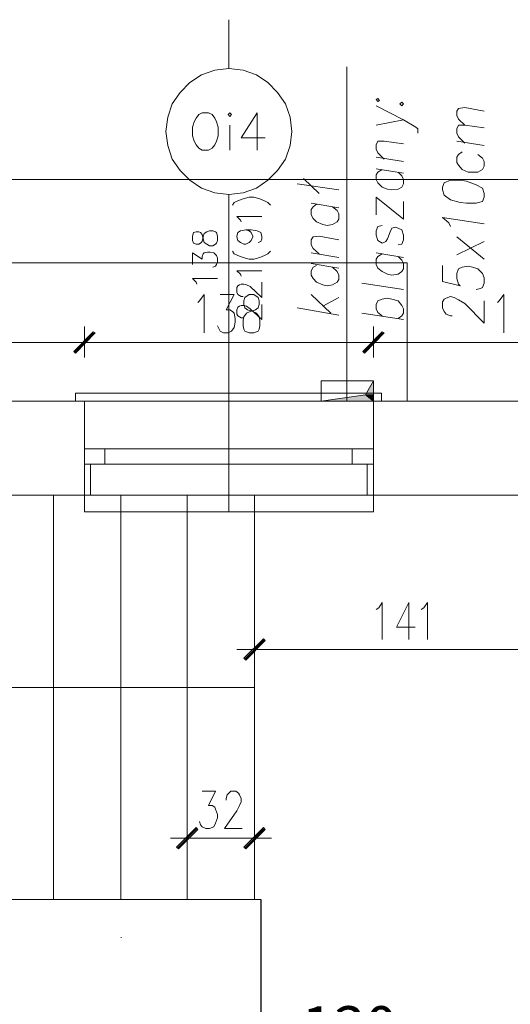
# Model space of a CAD drawing. Header units: inches. Extents: x -1441 to 3871, y -4351 to 2413.
# Tile 305 of 308: x 1896 to 2130, y 1338 to 1808. Entities that reach past the tile are written whole.
import ezdxf

# ---------------------------------------------------------------- set-up
doc = ezdxf.new("R2010")
doc.units = ezdxf.units.IN
doc.header["$MEASUREMENT"] = 0
for name, color, linetype in [('at_Entity', 7, 'Continuous'), ('at_Rect', 7, 'Continuous'), ('at_Solid', 7, 'Continuous')]:
    doc.layers.add(name, color=color, linetype=linetype)
doc.dimstyles.get("Standard").update_dxf_attribs({"dimtxt": 0.18, "dimasz": 0.18, "dimexe": 0.18, "dimexo": 0.0625, "dimgap": 0.09, "dimtad": 0, "dimtih": 1, "dimtoh": 1, "dimdec": 4, "dimzin": 0, "dimdsep": 46, "dimtxsty": 'Standard', "dimcen": 0.09, "dimadec": 0, "dimazin": 0, "dimtfac": 1, "dimtdec": 4, "dimtofl": 0, "dimtmove": 0, "dimatfit": 3, "dimfxl": 1, "dimtolj": 1, "dimtzin": 0, "dimarcsym": 0})

# ---------------------------------------------------------------- blocks, each defined once
blk = doc.blocks.new('*D9')
at = {"color": 0, "lineweight": -2, "transparency": 16777216}
for p, q in [((2011.1, 1387.94), (2011.1, 1326.91)), ((2141.05, 1387.94), (2141.05, 1326.91)), ((2011.28, 1327.09), (2024.32, 1327.09)), ((2140.87, 1327.09), (2127.83, 1327.09))]:
    blk.add_line(p, q, dxfattribs=at)
at = {"color": 0, "transparency": 16777216}
for points in [[(2011.28, 1327.12), (2011.28, 1327.06), (2011.1, 1327.09)], [(2140.87, 1327.12), (2140.87, 1327.06), (2141.05, 1327.09)]]:
    blk.add_solid(points, dxfattribs=at)
at = {"layer": 'Defpoints', "color": 0, "transparency": 16777216}
for p in [(2011.1, 1388.01), (2141.05, 1388.01), (2141.05, 1327.09)]:
    blk.add_point(p, dxfattribs=at)
at = {"color": 0, "transparency": 16777216, "insert": (2076.08, 1327.09), "char_height": 20, "attachment_point": 5}
blk.add_mtext('\\A1;130 cm', dxfattribs=at)

msp = doc.modelspace()

# ---------------------------------------------------------------- hatches: boundary and pattern name
at = {"layer": 'at_Solid', "lineweight": 15}
for points in [[(1931.10132, 1658.92004), (1922.6338, 1648.75901), (1921.78943, 1649.61769)], [(1921.78943, 1649.61769), (1922.6338, 1648.75901), (1931.10132, 1658.92004)], [(1931.95046, 1658.4907), (1931.10132, 1658.92004), (1922.6338, 1648.75901)], [(1922.6338, 1648.75901), (1931.10132, 1658.92004), (1931.95046, 1658.4907)], [(2069.09579, 1658.92004), (2060.62827, 1648.75901), (2059.7839, 1649.61769)], [(2059.7839, 1649.61769), (2060.62827, 1648.75901), (2069.09579, 1658.92004)], [(2069.94016, 1658.4907), (2069.09579, 1658.92004), (2060.62827, 1648.75901)], [(2060.62827, 1648.75901), (2069.09579, 1658.92004), (2069.94016, 1658.4907)], [(2064.86442, 1635.6403), (2061.05284, 1628.86628), (2064.86442, 1628.86628)], [(2061.05284, 1628.86628), (2039.8864, 1625.90861), (2064.86442, 1625.90861)], [(2061.05284, 1628.86628), (2064.86442, 1628.86628), (2064.86442, 1625.90861)], [(2003.05862, 1503.16523), (2003.90775, 1502.30655), (2012.37528, 1512.46758)], [(2003.90775, 1502.30655), (2012.37528, 1512.46758), (2013.21965, 1511.60891)], [(1970.89155, 1413.00394), (1971.73592, 1412.14527), (1980.20345, 1422.3063)], [(1971.73592, 1412.14527), (1980.20345, 1422.3063), (1981.04781, 1421.44762)], [(2012.37528, 1422.3063), (2003.90775, 1412.14527), (2003.05862, 1413.00394)], [(2013.21965, 1421.44762), (2012.37528, 1422.3063), (2003.90775, 1412.14527)]]:
    msp.add_hatch(color=7, dxfattribs=at).paths.add_polyline_path(points)

# ---------------------------------------------------------------- linework, layer by layer
at = {"layer": 'at_Entity', "color": 7, "lineweight": 15}
for p, q in [((1995.8648, 1784.6688), (1995.8648, 1807.94854)), ((1977.241, 1777.89478), (1982.74132, 1781.66342)), ((1982.74132, 1781.66342), (1989.09077, 1783.81012)), ((1989.09077, 1783.81012), (1995.8648, 1784.6688)), ((1995.8648, 1784.6688), (2002.63882, 1783.81012)), ((2002.63882, 1783.81012), (2008.98827, 1781.66342)), ((2008.98827, 1781.66342), (2014.49336, 1777.89478)), ((2052.16074, 1785.47977), (2052.16074, 1625.90861)), ((1972.58506, 1773.21975), (1977.241, 1777.89478)), ((2014.49336, 1777.89478), (2019.14453, 1773.21975)), ((1968.77348, 1767.73374), (1972.58506, 1773.21975)), ((2019.14453, 1773.21975), (2022.95611, 1767.73374)), ((1966.66017, 1761.38906), (1968.77348, 1767.73374)), ((2022.95611, 1767.73374), (2025.07419, 1761.38906)), ((2066.97772, 1770.26207), (2066.13335, 1769.83273)), ((2066.13335, 1769.83273), (2066.97772, 1768.97406)), ((2067.82686, 1769.40339), (2066.97772, 1770.26207)), ((2066.97772, 1768.97406), (2067.82686, 1769.40339)), ((2078.40769, 1768.54472), (2077.55855, 1767.73374)), ((2077.55855, 1767.73374), (2078.40769, 1766.87506)), ((2079.25206, 1767.73374), (2078.40769, 1768.54472)), ((2078.40769, 1766.87506), (2079.25206, 1767.73374)), ((1981.47238, 1762.62937), (1980.20345, 1760.95972)), ((1983.16589, 1763.48805), (1981.47238, 1762.62937)), ((1986.12833, 1763.48805), (1983.16589, 1763.48805)), ((1987.82184, 1762.62937), (1986.12833, 1763.48805)), ((1989.09077, 1760.95972), (1987.82184, 1762.62937)), ((1996.28936, 1763.48805), (1995.445, 1762.62937)), ((1995.445, 1762.62937), (1996.28936, 1761.77069)), ((1997.13373, 1762.62937), (1996.28936, 1763.48805)), ((1996.28936, 1761.77069), (1997.13373, 1762.62937)), ((2009.41284, 1763.48805), (2001.78968, 1751.60966)), ((2009.41284, 1763.48805), (2009.41284, 1745.69432)), ((2079.25206, 1760.10104), (2066.13335, 1766.87506)), ((2104.64987, 1764.34673), (2105.49424, 1765.58704)), ((2104.64987, 1762.20003), (2104.64987, 1764.34673)), ((2105.49424, 1765.58704), (2108.46145, 1766.01638)), ((2108.46145, 1766.01638), (2117.77335, 1764.34673)), ((1965.81103, 1754.61504), (1966.66017, 1761.38906)), ((1979.35908, 1759.24236), (1978.50994, 1756.71403)), ((1980.20345, 1760.95972), (1979.35908, 1759.24236)), ((1989.93991, 1759.24236), (1989.09077, 1760.95972)), ((1990.78428, 1756.71403), (1989.93991, 1759.24236)), ((2025.07419, 1761.38906), (2025.91856, 1754.61504)), ((2066.13335, 1757.57271), (2079.25206, 1760.10104)), ((2079.25206, 1760.10104), (2085.18171, 1756.71403)), ((2105.49424, 1760.53038), (2104.64987, 1762.20003)), ((2108.46145, 1757.57271), (2105.49424, 1760.53038)), ((1966.66017, 1747.84101), (1965.81103, 1754.61504)), ((1978.50994, 1756.71403), (1978.50994, 1752.46834)), ((1990.78428, 1752.46834), (1990.78428, 1756.71403)), ((1996.28936, 1757.57271), (1996.28936, 1745.69432)), ((2025.91856, 1754.61504), (2025.07419, 1747.84101)), ((2085.18171, 1756.71403), (2086.02608, 1755.85535)), ((2086.02608, 1755.85535), (2086.02608, 1753.75636)), ((2104.64987, 1755.85535), (2105.49424, 1757.57271)), ((2104.64987, 1753.75636), (2104.64987, 1755.85535)), ((2105.49424, 1752.039), (2104.64987, 1753.75636)), ((2105.49424, 1757.57271), (2108.46145, 1757.57271)), ((2108.46145, 1757.57271), (2117.77335, 1756.28469)), ((1978.50994, 1752.46834), (1979.35908, 1749.94001)), ((1979.35908, 1749.94001), (1980.20345, 1748.22265)), ((1989.09077, 1748.22265), (1989.93991, 1749.94001)), ((1989.93991, 1749.94001), (1990.78428, 1752.46834)), ((2001.78968, 1751.60966), (2013.21965, 1751.60966)), ((2066.13335, 1748.22265), (2066.97772, 1749.94001)), ((2066.97772, 1749.94001), (2069.94016, 1749.94001)), ((2069.94016, 1749.94001), (2079.25206, 1748.65199)), ((2117.77335, 1747.84101), (2104.64987, 1749.94001)), ((2108.46145, 1749.08133), (2105.49424, 1752.039)), ((1968.77348, 1741.44863), (1966.66017, 1747.84101)), ((1980.20345, 1748.22265), (1981.47238, 1746.55299)), ((1981.47238, 1746.55299), (1983.16589, 1745.69432)), ((1983.16589, 1745.69432), (1986.12833, 1745.69432)), ((1986.12833, 1745.69432), (1987.82184, 1746.55299)), ((1987.82184, 1746.55299), (1989.09077, 1748.22265)), ((2025.07419, 1747.84101), (2022.95611, 1741.44863)), ((2066.13335, 1746.12366), (2066.13335, 1748.22265)), ((2066.97772, 1744.454), (2066.13335, 1746.12366)), ((2069.94016, 1741.44863), (2066.97772, 1744.454)), ((2105.49424, 1743.59532), (2104.64987, 1742.3073)), ((2107.19252, 1744.83564), (2105.49424, 1743.59532)), ((2116.92898, 1741.87797), (2114.81091, 1743.59532)), ((1972.58506, 1735.96262), (1968.77348, 1741.44863)), ((2022.95611, 1741.44863), (2019.14453, 1735.96262)), ((2079.25206, 1740.20831), (2066.13335, 1742.3073)), ((2104.64987, 1742.3073), (2104.64987, 1739.77897)), ((2104.64987, 1739.77897), (2105.49424, 1738.49095)), ((2117.77335, 1740.20831), (2116.92898, 1741.87797)), ((2117.77335, 1738.06161), (2117.77335, 1740.20831)), ((1977.241, 1731.3353), (1972.58506, 1735.96262)), ((2019.14453, 1735.96262), (2014.49336, 1731.3353)), ((2066.13335, 1736.8213), (2079.25206, 1734.6746)), ((2066.97772, 1735.10394), (2066.13335, 1733.86363)), ((2069.09579, 1736.39196), (2066.97772, 1735.10394)), ((2078.40769, 1733.43429), (2076.71418, 1735.10394)), ((2105.49424, 1738.49095), (2107.19252, 1736.39196)), ((2107.19252, 1736.39196), (2110.15496, 1735.10394)), ((2110.15496, 1735.10394), (2114.81091, 1735.10394)), ((2114.81091, 1735.10394), (2116.92898, 1736.39196)), ((2116.92898, 1736.39196), (2117.77335, 1738.06161)), ((2146.1336, 1731.71693), (1135.32065, 1731.71693)), ((1982.74132, 1727.51895), (1977.241, 1731.3353)), ((2014.49336, 1731.3353), (2008.98827, 1727.51895)), ((2028.4612, 1729.61794), (2048.35393, 1726.66027)), ((2039.04203, 1724.94291), (2031.42364, 1732.14627)), ((2066.13335, 1733.86363), (2066.13335, 1731.71693)), ((2066.13335, 1731.71693), (2066.97772, 1730.04728)), ((2066.97772, 1730.04728), (2069.09579, 1727.94829)), ((2079.25206, 1731.71693), (2078.40769, 1733.43429)), ((2078.40769, 1727.94829), (2079.25206, 1729.61794)), ((2079.25206, 1729.61794), (2079.25206, 1731.71693)), ((2098.72499, 1730.04728), (2097.88062, 1727.94829)), ((2101.68743, 1731.3353), (2098.72499, 1730.04728)), ((2106.34338, 1731.3353), (2101.68743, 1731.3353)), ((2109.30582, 1730.90596), (2106.34338, 1731.3353)), ((2113.96177, 1729.1886), (2109.30582, 1730.90596)), ((1989.09077, 1725.37225), (1982.74132, 1727.51895)), ((1995.8648, 1724.56127), (1989.09077, 1725.37225)), ((2002.63882, 1725.37225), (1995.8648, 1724.56127)), ((2008.98827, 1727.51895), (2002.63882, 1725.37225)), ((2069.09579, 1727.94829), (2071.63367, 1727.08961)), ((2071.63367, 1727.08961), (2073.75174, 1726.66027)), ((2073.75174, 1726.66027), (2076.71418, 1727.08961)), ((2076.71418, 1727.08961), (2078.40769, 1727.94829)), ((2097.88062, 1727.94829), (2097.88062, 1726.66027)), ((2097.88062, 1726.66027), (2098.72499, 1724.13193)), ((2116.92898, 1727.51895), (2113.96177, 1729.1886)), ((2117.77335, 1724.94291), (2116.92898, 1727.51895)), ((2117.77335, 1723.27326), (2117.77335, 1724.94291)), ((1995.8648, 1573.00445), (1995.8648, 1724.56127)), ((1997.5583, 1719.45691), (1998.40744, 1720.74492)), ((1998.40744, 1720.74492), (2000.09617, 1721.5559)), ((2000.09617, 1721.5559), (2002.63882, 1722.41458)), ((2002.63882, 1722.41458), (2005.60126, 1723.27326)), ((2005.60126, 1723.27326), (2007.71933, 1723.27326)), ((2007.71933, 1723.27326), (2010.68178, 1722.41458)), ((2010.68178, 1722.41458), (2012.79508, 1721.5559)), ((2012.79508, 1721.5559), (2014.49336, 1720.74492)), ((2014.49336, 1720.74492), (2015.76229, 1719.45691)), ((2035.23045, 1720.31558), (2048.35393, 1718.16889)), ((2066.13335, 1714.78188), (2066.13335, 1723.27326)), ((2066.13335, 1723.27326), (2079.25206, 1712.68288)), ((2079.25206, 1712.68288), (2079.25206, 1721.17426)), ((2098.72499, 1724.13193), (2101.68743, 1721.98524)), ((2101.68743, 1721.98524), (2106.34338, 1720.74492)), ((2106.34338, 1720.74492), (2109.30582, 1720.31558)), ((2109.30582, 1720.31558), (2113.96177, 1720.31558)), ((2113.96177, 1720.31558), (2116.92898, 1721.17426)), ((2116.92898, 1721.17426), (2117.77335, 1723.27326)), ((2036.07959, 1718.59823), (2035.23045, 1717.35791)), ((2035.23045, 1717.35791), (2035.23045, 1714.78188)), ((2037.7731, 1719.88624), (2036.07959, 1718.59823)), ((2047.50479, 1716.92857), (2045.39149, 1718.59823)), ((2048.35393, 1715.21121), (2047.50479, 1716.92857)), ((2001.36988, 1712.25354), (1999.67638, 1713.9709)), ((1999.67638, 1713.9709), (2011.52614, 1713.9709)), ((2001.78968, 1711.39486), (2001.36988, 1712.25354)), ((2035.23045, 1714.78188), (2036.07959, 1713.11222)), ((2036.07959, 1713.11222), (2037.7731, 1711.39486)), ((2037.7731, 1711.39486), (2040.73554, 1710.15455)), ((2045.39149, 1710.15455), (2047.50479, 1711.39486)), ((2047.50479, 1711.39486), (2048.35393, 1712.68288)), ((2048.35393, 1712.68288), (2048.35393, 1715.21121)), ((2100.84306, 1711.01323), (2097.88062, 1713.54156)), ((2097.88062, 1713.54156), (2117.77335, 1710.58389)), ((2101.68743, 1709.29587), (2100.84306, 1711.01323)), ((1978.93451, 1706.3382), (1978.50994, 1704.66855)), ((1980.20345, 1706.76754), (1978.93451, 1706.3382)), ((1981.47238, 1706.76754), (1980.20345, 1706.76754)), ((1982.32152, 1706.3382), (1981.47238, 1706.76754)), ((1983.16589, 1705.47952), (1982.32152, 1706.3382)), ((1984.01503, 1705.90886), (1985.28396, 1706.76754)), ((1985.28396, 1706.76754), (1986.5529, 1707.19688)), ((1986.5529, 1707.19688), (1988.24641, 1707.19688)), ((1988.24641, 1707.19688), (1989.51534, 1706.76754)), ((1989.51534, 1706.76754), (1989.93991, 1706.3382)), ((1989.93991, 1706.3382), (1990.36448, 1704.66855)), ((1999.67638, 1704.66855), (2000.09617, 1706.3382)), ((2000.09617, 1706.3382), (2001.36988, 1707.19688)), ((2001.36988, 1707.19688), (2003.90775, 1707.62622)), ((2003.90775, 1707.62622), (2005.60126, 1707.19688)), ((2003.90775, 1707.62622), (2006.4504, 1707.62622)), ((2005.60126, 1707.19688), (2006.4504, 1706.3382)), ((2006.4504, 1707.62622), (2009.41284, 1707.19688)), ((2006.4504, 1706.3382), (2007.29477, 1704.66855)), ((2009.41284, 1707.19688), (2011.10158, 1706.3382)), ((2011.10158, 1706.3382), (2011.52614, 1704.66855)), ((2040.73554, 1710.15455), (2042.84884, 1709.72521)), ((2042.84884, 1709.72521), (2045.39149, 1710.15455)), ((2066.97772, 1709.29587), (2066.13335, 1707.19688)), ((2066.13335, 1707.19688), (2066.13335, 1705.05018)), ((2069.09579, 1709.72521), (2066.97772, 1709.29587)), ((2071.63367, 1703.38053), (2072.9026, 1706.76754)), ((2072.9026, 1706.76754), (2073.75174, 1708.43719)), ((2073.75174, 1708.43719), (2075.44525, 1708.86653)), ((2075.44525, 1708.86653), (2076.71418, 1708.43719)), ((2076.71418, 1708.43719), (2078.40769, 1707.62622)), ((2078.40769, 1707.62622), (2079.25206, 1705.05018)), ((1978.50994, 1704.66855), (1978.50994, 1702.52185)), ((1978.50994, 1702.52185), (1978.93451, 1701.28153)), ((1978.93451, 1701.28153), (1980.20345, 1700.8522)), ((1981.47238, 1700.8522), (1982.32152, 1701.28153)), ((1982.32152, 1701.28153), (1983.16589, 1702.09251)), ((1983.59046, 1703.38053), (1983.16589, 1705.47952)), ((1983.16589, 1702.09251), (1983.59046, 1704.23921)), ((1983.59046, 1704.23921), (1984.01503, 1705.90886)), ((1984.01503, 1701.66317), (1983.59046, 1703.38053)), ((1985.28396, 1700.8522), (1984.01503, 1701.66317)), ((1989.93991, 1701.28153), (1989.51534, 1700.8522)), ((1990.36448, 1702.52185), (1989.93991, 1701.28153)), ((1990.36448, 1704.66855), (1990.36448, 1702.52185)), ((1999.67638, 1704.23921), (1999.67638, 1704.66855)), ((2000.09617, 1702.52185), (1999.67638, 1704.23921)), ((2001.36988, 1701.66317), (2000.09617, 1702.52185)), ((2003.05862, 1700.8522), (2001.36988, 1701.66317)), ((2005.60126, 1701.66317), (2003.90775, 1700.8522)), ((2006.4504, 1702.52185), (2005.60126, 1701.66317)), ((2007.29477, 1704.23921), (2006.4504, 1702.52185)), ((2007.29477, 1704.66855), (2007.29477, 1704.23921)), ((2011.10158, 1702.09251), (2009.83264, 1701.66317)), ((2011.52614, 1703.38053), (2011.10158, 1702.09251)), ((2011.52614, 1704.66855), (2011.52614, 1703.38053)), ((2035.23045, 1702.95119), (2036.07959, 1704.23921)), ((2035.23045, 1700.42286), (2035.23045, 1702.95119)), ((2036.07959, 1704.23921), (2039.04203, 1704.66855)), ((2039.04203, 1704.66855), (2048.35393, 1702.95119)), ((2066.13335, 1705.05018), (2066.97772, 1702.52185)), ((2066.97772, 1702.52185), (2069.09579, 1701.28153)), ((2069.09579, 1701.28153), (2070.7893, 1702.09251)), ((2070.7893, 1702.09251), (2071.63367, 1703.38053)), ((2079.25206, 1702.95119), (2078.40769, 1700.8522)), ((2079.25206, 1705.05018), (2079.25206, 1702.95119)), ((2117.77335, 1693.64883), (2104.64987, 1704.23921)), ((2117.77335, 1702.09251), (2104.64987, 1695.74783)), ((1978.50994, 1691.1205), (1978.50994, 1696.60651)), ((1978.50994, 1696.60651), (1983.16589, 1693.64883)), ((1980.20345, 1700.8522), (1981.47238, 1700.8522)), ((1983.59046, 1696.17717), (1984.01503, 1696.60651)), ((1984.01503, 1696.60651), (1985.70853, 1697.03584)), ((1986.5529, 1699.99352), (1985.28396, 1700.8522)), ((1985.70853, 1697.03584), (1986.97747, 1697.03584)), ((1988.24641, 1699.99352), (1986.5529, 1699.99352)), ((1986.97747, 1697.03584), (1988.67097, 1696.60651)), ((1989.51534, 1700.8522), (1988.24641, 1699.99352)), ((1988.67097, 1696.60651), (1989.93991, 1695.31849)), ((1997.5583, 1697.46518), (1998.40744, 1696.17717)), ((2003.90775, 1700.8522), (2003.05862, 1700.8522)), ((2014.49336, 1696.17717), (2015.76229, 1697.46518)), ((2036.07959, 1698.7055), (2035.23045, 1700.42286)), ((2048.35393, 1694.50751), (2035.23045, 1696.60651)), ((2039.04203, 1696.17717), (2036.07959, 1698.7055)), ((2066.13335, 1696.60651), (2079.25206, 1694.50751)), ((2078.40769, 1700.8522), (2076.71418, 1700.42286)), ((1204.3155, 1691.93148), (2080.94556, 1691.93148)), ((1983.16589, 1694.88915), (1983.59046, 1696.17717)), ((1983.16589, 1693.64883), (1983.16589, 1694.88915)), ((1989.93991, 1695.31849), (1990.36448, 1694.07817)), ((1990.36448, 1692.36082), (1989.93991, 1691.1205)), ((1990.36448, 1694.07817), (1990.36448, 1692.36082)), ((1998.40744, 1696.17717), (2000.09617, 1695.31849)), ((2000.09617, 1695.31849), (2002.63882, 1694.50751)), ((2002.63882, 1694.50751), (2005.60126, 1693.64883)), ((2005.60126, 1693.64883), (2007.71933, 1693.64883)), ((2007.71933, 1693.64883), (2010.68178, 1694.50751)), ((2010.68178, 1694.50751), (2012.79508, 1695.31849)), ((2012.79508, 1695.31849), (2014.49336, 1696.17717)), ((2066.97772, 1694.88915), (2066.13335, 1693.64883)), ((2066.13335, 1693.64883), (2066.13335, 1691.1205)), ((2069.09579, 1696.17717), (2066.97772, 1694.88915)), ((2078.40769, 1693.21949), (2076.71418, 1694.88915)), ((2079.25206, 1691.50214), (2078.40769, 1693.21949)), ((2080.94556, 1691.93148), (2080.94556, 1625.90861)), ((1989.51534, 1690.26182), (1988.24641, 1689.83248)), ((1989.93991, 1691.1205), (1989.51534, 1690.26182)), ((2001.36988, 1686.44547), (1999.67638, 1688.11512)), ((1999.67638, 1688.11512), (2011.52614, 1688.11512)), ((2035.23045, 1691.50214), (2048.35393, 1689.40314)), ((2036.07959, 1689.83248), (2035.23045, 1688.11512)), ((2035.23045, 1688.11512), (2035.23045, 1686.01613)), ((2037.7731, 1690.69116), (2036.07959, 1689.83248)), ((2047.50479, 1687.73349), (2045.39149, 1689.83248)), ((2048.35393, 1686.01613), (2047.50479, 1687.73349)), ((2066.13335, 1691.1205), (2066.97772, 1689.40314)), ((2066.97772, 1689.40314), (2069.09579, 1687.73349)), ((2069.09579, 1687.73349), (2071.63367, 1686.44547)), ((2076.71418, 1686.44547), (2078.40769, 1687.73349)), ((2078.40769, 1687.73349), (2079.25206, 1688.9738)), ((2079.25206, 1688.9738), (2079.25206, 1691.50214)), ((2097.88062, 1690.69116), (2097.88062, 1683.05846)), ((2104.64987, 1686.87481), (2105.49424, 1688.9738)), ((2105.49424, 1688.9738), (2107.19252, 1689.83248)), ((2107.19252, 1689.83248), (2110.15496, 1690.26182)), ((2110.15496, 1690.26182), (2112.26826, 1689.83248)), ((2112.26826, 1689.83248), (2114.81091, 1688.9738)), ((2114.81091, 1688.9738), (2116.92898, 1686.87481)), ((1980.20345, 1682.62912), (1978.50994, 1684.34648)), ((1978.50994, 1684.34648), (1990.36448, 1684.34648)), ((1980.62802, 1681.77044), (1980.20345, 1682.62912)), ((2001.78968, 1685.58679), (2001.36988, 1686.44547)), ((2011.52614, 1675.42576), (2011.52614, 1682.62912)), ((2035.23045, 1686.01613), (2036.07959, 1684.34648)), ((2036.07959, 1684.34648), (2037.7731, 1682.62912)), ((2037.7731, 1682.62912), (2040.73554, 1681.3411)), ((2045.39149, 1681.3411), (2047.50479, 1682.62912)), ((2047.50479, 1682.62912), (2048.35393, 1683.91714)), ((2048.35393, 1683.91714), (2048.35393, 1686.01613)), ((2071.63367, 1686.44547), (2073.75174, 1686.01613)), ((2073.75174, 1686.01613), (2076.71418, 1686.44547)), ((2097.88062, 1683.05846), (2106.34338, 1680.95947)), ((2104.64987, 1684.34648), (2104.64987, 1686.87481)), ((2105.49424, 1681.77044), (2104.64987, 1684.34648)), ((2116.92898, 1686.87481), (2117.77335, 1684.72811)), ((2117.77335, 1684.72811), (2117.77335, 1682.19978)), ((1999.67638, 1680.10079), (2000.09617, 1680.95947)), ((1999.67638, 1677.95409), (1999.67638, 1680.10079)), ((2000.09617, 1676.71378), (1999.67638, 1677.95409)), ((2000.09617, 1680.95947), (2000.94531, 1681.3411)), ((2000.94531, 1681.3411), (2001.78968, 1681.77044)), ((2001.78968, 1681.77044), (2003.05862, 1681.77044)), ((2003.05862, 1681.77044), (2004.33232, 1681.3411)), ((2004.33232, 1681.3411), (2006.02583, 1680.53013)), ((2006.02583, 1680.53013), (2011.52614, 1675.42576)), ((2040.73554, 1681.3411), (2042.84884, 1680.95947)), ((2042.84884, 1680.95947), (2045.39149, 1681.3411)), ((2079.25206, 1679.24211), (2059.35933, 1682.19978)), ((2106.34338, 1680.95947), (2105.49424, 1681.77044)), ((2116.07984, 1679.67145), (2113.96177, 1679.24211)), ((2116.92898, 1680.10079), (2116.07984, 1679.67145)), ((2117.77335, 1682.19978), (2116.92898, 1680.10079)), ((1981.04781, 1672.89743), (1981.89695, 1673.75611)), ((1981.89695, 1673.75611), (1984.01503, 1676.71378)), ((1984.01503, 1676.71378), (1984.01503, 1658.4907)), ((1991.63342, 1676.71378), (1998.40744, 1676.71378)), ((1998.40744, 1676.71378), (1994.59586, 1669.51042)), ((2000.94531, 1676.28444), (2000.09617, 1676.71378)), ((2001.78968, 1675.8551), (2000.94531, 1676.28444)), ((2002.63882, 1675.8551), (2001.78968, 1675.8551)), ((2003.48796, 1675.42576), (2003.05862, 1673.75611)), ((2003.05862, 1673.75611), (2003.05862, 1672.03875)), ((2005.60126, 1676.71378), (2003.48796, 1675.42576)), ((2007.71933, 1676.71378), (2005.60126, 1676.71378)), ((2009.83264, 1675.42576), (2007.71933, 1676.71378)), ((2010.25721, 1673.75611), (2009.83264, 1675.42576)), ((2010.25721, 1672.03875), (2010.25721, 1673.75611)), ((2035.23045, 1676.71378), (2044.54235, 1667.84076)), ((2040.73554, 1671.22777), (2048.35393, 1675.42576)), ((2066.13335, 1672.03875), (2066.97772, 1673.75611)), ((2066.97772, 1673.75611), (2069.09579, 1674.61478)), ((2069.09579, 1674.61478), (2071.63367, 1674.99642)), ((2071.63367, 1674.99642), (2073.75174, 1674.61478)), ((2073.75174, 1674.61478), (2076.71418, 1673.75611)), ((2076.71418, 1673.75611), (2078.40769, 1671.60941)), ((2097.88062, 1673.32677), (2098.72499, 1674.61478)), ((2097.88062, 1670.36909), (2097.88062, 1673.32677)), ((2098.72499, 1674.61478), (2099.56935, 1674.99642)), ((2099.56935, 1674.99642), (2101.68743, 1675.8551)), ((2101.68743, 1675.8551), (2103.38094, 1675.42576)), ((2103.38094, 1675.42576), (2105.49424, 1674.18544)), ((2105.49424, 1674.18544), (2108.46145, 1672.46809)), ((2117.77335, 1663.16573), (2117.77335, 1673.75611)), ((2124.1228, 1672.89743), (2124.96717, 1673.75611)), ((2124.96717, 1673.75611), (2127.08524, 1676.71378)), ((2127.08524, 1676.71378), (2127.08524, 1658.4907)), ((1994.59586, 1669.51042), (1996.28936, 1669.51042)), ((1996.28936, 1669.51042), (1997.5583, 1668.65174)), ((1997.5583, 1668.65174), (1998.40744, 1667.84076)), ((1999.67638, 1669.51042), (2000.09617, 1670.79843)), ((1999.67638, 1667.41142), (1999.67638, 1669.51042)), ((2000.09617, 1670.79843), (2000.94531, 1671.22777)), ((2000.94531, 1671.22777), (2001.78968, 1671.60941)), ((2001.78968, 1671.60941), (2003.05862, 1671.60941)), ((2003.05862, 1672.03875), (2003.48796, 1670.36909)), ((2003.05862, 1671.60941), (2004.33232, 1671.22777)), ((2003.48796, 1670.36909), (2004.75689, 1669.51042)), ((2004.33232, 1671.22777), (2006.02583, 1669.93975)), ((2004.33232, 1667.84076), (2006.02583, 1668.65174)), ((2004.75689, 1669.51042), (2007.29477, 1668.65174)), ((2006.02583, 1669.93975), (2011.52614, 1664.83539)), ((2006.02583, 1668.65174), (2008.5637, 1669.51042)), ((2007.29477, 1668.65174), (2008.98827, 1667.84076)), ((2008.5637, 1669.51042), (2009.83264, 1670.36909)), ((2009.83264, 1670.36909), (2010.25721, 1672.03875)), ((2011.52614, 1664.83539), (2011.52614, 1672.03875)), ((2048.35393, 1666.98208), (2028.4612, 1670.36909)), ((2066.13335, 1669.93975), (2066.13335, 1672.03875)), ((2066.97772, 1668.2224), (2066.13335, 1669.93975)), ((2078.40769, 1671.60941), (2079.25206, 1669.93975)), ((2079.25206, 1669.93975), (2079.25206, 1667.84076)), ((2098.72499, 1668.65174), (2097.88062, 1670.36909)), ((2099.56935, 1667.41142), (2098.72499, 1668.65174)), ((2108.46145, 1672.46809), (2117.77335, 1663.16573)), ((1998.40744, 1667.84076), (1998.82724, 1665.26473)), ((1998.82724, 1665.26473), (1998.82724, 1663.59507)), ((2000.09617, 1666.55274), (1999.67638, 1667.41142)), ((2000.94531, 1666.1234), (2000.09617, 1666.55274)), ((2001.78968, 1665.69406), (2000.94531, 1666.1234)), ((2002.63882, 1665.69406), (2001.78968, 1665.69406)), ((2002.63882, 1664.45375), (2003.05862, 1666.1234)), ((2002.63882, 1661.87771), (2002.63882, 1664.45375)), ((2003.05862, 1666.1234), (2004.33232, 1667.84076)), ((2008.98827, 1667.84076), (2010.25721, 1666.1234)), ((2010.25721, 1666.1234), (2010.68178, 1664.45375)), ((2010.68178, 1664.45375), (2010.68178, 1661.87771)), ((2079.25206, 1664.83539), (2059.35933, 1667.84076)), ((2069.09579, 1666.55274), (2066.97772, 1668.2224)), ((2078.40769, 1666.55274), (2076.71418, 1665.26473)), ((2079.25206, 1667.84076), (2078.40769, 1666.55274)), ((2101.68743, 1666.55274), (2099.56935, 1667.41142)), ((2102.5318, 1666.55274), (2101.68743, 1666.55274)), ((1926.86995, 1661.44837), (1926.86995, 1646.66002)), ((1926.86995, 1646.66002), (1926.86995, 1661.44837)), ((1991.20885, 1660.20806), (1990.36448, 1661.87771)), ((1991.63342, 1659.34938), (1991.20885, 1660.20806)), ((1993.32692, 1658.4907), (1991.63342, 1659.34938)), ((1997.13373, 1659.34938), (1995.445, 1658.4907)), ((1998.40744, 1661.06674), (1997.13373, 1659.34938)), ((1998.82724, 1663.59507), (1998.40744, 1661.06674)), ((2003.05862, 1660.20806), (2002.63882, 1661.87771)), ((2003.48796, 1659.34938), (2003.05862, 1660.20806)), ((2005.60126, 1658.4907), (2003.48796, 1659.34938)), ((2009.83264, 1659.34938), (2007.71933, 1658.4907)), ((2010.25721, 1660.20806), (2009.83264, 1659.34938)), ((2010.68178, 1661.87771), (2010.25721, 1660.20806)), ((2064.86442, 1661.44837), (2064.86442, 1646.66002)), ((2064.86442, 1646.66002), (2064.86442, 1661.44837)), ((1921.78943, 1649.61769), (1931.10132, 1658.92004)), ((1931.10132, 1658.92004), (1921.78943, 1649.61769)), ((1922.214, 1649.18835), (1931.52589, 1658.4907)), ((1931.52589, 1658.4907), (1922.214, 1649.18835)), ((1931.10132, 1658.92004), (1922.6338, 1648.75901)), ((1931.10132, 1658.92004), (1922.6338, 1648.75901)), ((1922.6338, 1648.75901), (1931.10132, 1658.92004)), ((1922.6338, 1648.75901), (1931.10132, 1658.92004)), ((1922.6338, 1648.75901), (1931.95046, 1658.4907)), ((1931.95046, 1658.4907), (1922.6338, 1648.75901)), ((1931.95046, 1658.4907), (1931.10132, 1658.92004)), ((1931.10132, 1658.92004), (1931.95046, 1658.4907)), ((1995.445, 1658.4907), (1993.32692, 1658.4907)), ((2007.71933, 1658.4907), (2005.60126, 1658.4907)), ((2059.7839, 1649.61769), (2069.09579, 1658.92004)), ((2069.09579, 1658.92004), (2059.7839, 1649.61769)), ((2060.2037, 1649.18835), (2069.51559, 1658.4907)), ((2069.51559, 1658.4907), (2060.2037, 1649.18835)), ((2069.09579, 1658.92004), (2060.62827, 1648.75901)), ((2069.09579, 1658.92004), (2060.62827, 1648.75901)), ((2060.62827, 1648.75901), (2069.09579, 1658.92004)), ((2060.62827, 1648.75901), (2069.09579, 1658.92004)), ((2060.62827, 1648.75901), (2069.94016, 1658.4907)), ((2069.94016, 1658.4907), (2060.62827, 1648.75901)), ((2069.94016, 1658.4907), (2069.09579, 1658.92004)), ((2069.09579, 1658.92004), (2069.94016, 1658.4907)), ((1841.36461, 1653.86338), (1921.36486, 1653.86338)), ((1918.40242, 1653.86338), (1934.9129, 1653.86338)), ((1934.9129, 1653.86338), (1918.40242, 1653.86338)), ((1922.6338, 1648.75901), (1921.78943, 1649.61769)), ((1921.78943, 1649.61769), (1922.6338, 1648.75901)), ((1932.37026, 1653.86338), (2059.35933, 1653.86338)), ((2056.39689, 1653.86338), (2072.9026, 1653.86338)), ((2072.9026, 1653.86338), (2056.39689, 1653.86338)), ((2060.62827, 1648.75901), (2059.7839, 1649.61769)), ((2059.7839, 1649.61769), (2060.62827, 1648.75901)), ((2070.36473, 1653.86338), (2207.51006, 1653.86338)), ((2064.86442, 1635.6403), (2061.05284, 1628.86628)), ((2064.86442, 1635.6403), (2061.05284, 1628.86628)), ((2064.86442, 1628.86628), (2064.86442, 1635.6403)), ((1922.6338, 1625.90861), (1922.6338, 1629.72496)), ((1922.6338, 1629.72496), (2068.67123, 1629.72496)), ((2061.05284, 1628.86628), (2039.8864, 1625.90861)), ((2061.05284, 1628.86628), (2039.8864, 1625.90861)), ((2061.05284, 1628.86628), (2064.86442, 1628.86628)), ((2064.86442, 1625.90861), (2061.05284, 1628.86628)), ((2061.05284, 1628.86628), (2064.86442, 1628.86628)), ((2064.86442, 1625.90861), (2061.05284, 1628.86628)), ((2064.86442, 1628.86628), (2064.86442, 1625.90861)), ((2068.67123, 1629.72496), (2068.67123, 1625.90861)), ((2213.01038, 1625.90861), (926.21325, 1625.90861)), ((1922.6338, 1625.90861), (2068.67123, 1625.90861)), ((1926.86995, 1581.06649), (1926.86995, 1625.90861)), ((1926.86995, 1595.85485), (1926.86995, 1625.90861)), ((2039.8864, 1625.90861), (2064.86442, 1625.90861)), ((2064.86442, 1581.06649), (2064.86442, 1625.90861)), ((2064.86442, 1595.85485), (2064.86442, 1625.90861)), ((1936.60641, 1603.05821), (2054.70338, 1603.05821)), ((1929.83239, 1595.85485), (1929.83239, 1581.06649)), ((1936.60641, 1595.85485), (2054.70338, 1595.85485)), ((2061.8972, 1595.85485), (2061.8972, 1581.06649)), ((2149.09605, 1581.06649), (926.21325, 1581.06649)), ((1912.05296, 1388.00685), (1912.05296, 1581.06649)), ((1926.86995, 1573.00445), (1926.86995, 1581.06649)), ((1926.86995, 1581.06649), (2064.86442, 1581.06649)), ((1944.2248, 1388.00685), (1944.2248, 1581.06649)), ((1975.97207, 1388.00685), (1975.97207, 1581.06649)), ((1975.97207, 1581.06649), (1975.97207, 1388.00685)), ((2008.13913, 1581.06649), (2008.13913, 1388.00685)), ((2064.86442, 1581.06649), (2064.86442, 1573.00445)), ((2064.86442, 1573.00445), (1926.86995, 1573.00445)), ((2067.40229, 1527.30365), (2069.09579, 1529.83198)), ((2069.09579, 1529.83198), (2069.09579, 1512.03824)), ((2081.7947, 1529.83198), (2075.86982, 1517.95359)), ((2081.7947, 1529.83198), (2081.7947, 1512.03824)), ((2088.98852, 1527.30365), (2090.68203, 1529.83198)), ((2090.68203, 1529.83198), (2090.68203, 1512.03824)), ((2066.13335, 1526.44497), (2067.40229, 1527.30365)), ((2087.71959, 1526.44497), (2088.98852, 1527.30365)), ((2008.13913, 1499.77822), (2008.13913, 1514.99592)), ((2075.86982, 1517.95359), (2084.75714, 1517.95359)), ((2012.37528, 1512.46758), (2003.05862, 1503.16523)), ((2012.79508, 1512.03824), (2003.48796, 1502.73589)), ((2003.90775, 1502.30655), (2012.37528, 1512.46758)), ((2003.90775, 1502.30655), (2012.37528, 1512.46758)), ((2013.21965, 1511.60891), (2003.90775, 1502.30655)), ((2012.37528, 1512.46758), (2013.21965, 1511.60891)), ((2016.18209, 1507.41092), (1999.67638, 1507.41092)), ((2013.64422, 1507.41092), (2143.59096, 1507.41092)), ((2003.05862, 1503.16523), (2003.90775, 1502.30655)), ((1624.21902, 1489.18785), (2008.13913, 1489.18785)), ((1983.16589, 1439.67069), (1989.51534, 1439.67069)), ((1989.51534, 1439.67069), (1986.12833, 1432.89667)), ((1995.02043, 1437.95334), (1995.8648, 1438.81202)), ((1995.8648, 1438.81202), (1996.71393, 1439.67069)), ((1996.71393, 1439.67069), (1999.25181, 1439.67069)), ((1999.25181, 1439.67069), (2000.52074, 1438.81202)), ((2000.52074, 1438.81202), (2000.94531, 1437.95334)), ((1994.59586, 1436.28368), (1995.02043, 1437.95334)), ((1994.59586, 1435.425), (1994.59586, 1436.28368)), ((2000.94531, 1437.95334), (2001.78968, 1436.28368)), ((2001.78968, 1434.56633), (2000.94531, 1432.89667)), ((2001.78968, 1436.28368), (2001.78968, 1434.56633)), ((1986.12833, 1432.89667), (1987.82184, 1432.89667)), ((1987.82184, 1432.89667), (1989.09077, 1432.03799)), ((1989.09077, 1432.03799), (1989.51534, 1431.17931)), ((1989.51534, 1431.17931), (1990.36448, 1428.65098)), ((1999.67638, 1430.36834), (1993.74672, 1421.87696)), ((2000.94531, 1432.89667), (1999.67638, 1430.36834)), ((1975.97207, 1409.61693), (1975.97207, 1424.83463)), ((1982.32152, 1423.59432), (1981.89695, 1425.26397)), ((1989.51534, 1424.40529), (1988.67097, 1422.73564)), ((1990.36448, 1426.98133), (1989.51534, 1424.40529)), ((1990.36448, 1428.65098), (1990.36448, 1426.98133)), ((2008.13913, 1424.83463), (2008.13913, 1409.61693)), ((1980.20345, 1422.3063), (1970.89155, 1413.00394)), ((1980.62802, 1421.87696), (1971.31612, 1412.5746)), ((1971.73592, 1412.14527), (1980.20345, 1422.3063)), ((1971.73592, 1412.14527), (1980.20345, 1422.3063)), ((1981.04781, 1421.44762), (1971.73592, 1412.14527)), ((1980.20345, 1422.3063), (1981.04781, 1421.44762)), ((1983.16589, 1422.73564), (1982.32152, 1423.59432)), ((1984.85939, 1421.87696), (1983.16589, 1422.73564)), ((1986.5529, 1421.87696), (1984.85939, 1421.87696)), ((1988.67097, 1422.73564), (1986.5529, 1421.87696)), ((1993.74672, 1421.87696), (2002.21425, 1421.87696)), ((2003.05862, 1413.00394), (2012.37528, 1422.3063)), ((2003.48796, 1412.5746), (2012.79508, 1421.87696)), ((2012.37528, 1422.3063), (2003.90775, 1412.14527)), ((2012.37528, 1422.3063), (2003.90775, 1412.14527)), ((2003.90775, 1412.14527), (2013.21965, 1421.44762)), ((2013.21965, 1421.44762), (2012.37528, 1422.3063)), ((1984.4396, 1417.24963), (1967.92911, 1417.24963)), ((2002.63882, 1417.24963), (1981.47238, 1417.24963)), ((1999.67638, 1417.24963), (2016.18209, 1417.24963)), ((1970.89155, 1413.00394), (1971.73592, 1412.14527)), ((2003.90775, 1412.14527), (2003.05862, 1413.00394)), ((2011.10158, 1388.00685), (1624.21902, 1388.00685)), ((2011.10158, 1388.00685), (2011.10158, 1327.51769)), ((1944.2248, 1369.83148), (1944.64937, 1369.83148))]:
    msp.add_line(p, q, dxfattribs=at)
at = {"layer": 'at_Rect', "color": 7, "lineweight": 15}
for p, q in [((2064.86041, 1635.64517), (2039.8864, 1635.64517)), ((2039.8864, 1625.90861), (2039.8864, 1635.64517)), ((2064.86041, 1635.64517), (2064.86041, 1625.90861)), ((2039.8864, 1625.90861), (2064.86041, 1625.90861)), ((2064.86041, 1625.90861), (2039.8864, 1625.90861)), ((2039.8864, 1625.90861), (2039.8864, 1625.90861)), ((2039.8864, 1625.90861), (2064.86041, 1625.90861)), ((2064.86041, 1625.90861), (2064.86041, 1625.90861)), ((1936.60464, 1603.05148), (1926.86995, 1603.05148)), ((1926.86995, 1595.85485), (1926.86995, 1603.05148)), ((1936.60464, 1603.05148), (1936.60464, 1595.85485)), ((2064.86294, 1603.05148), (2054.70338, 1603.05148)), ((2054.70338, 1595.85485), (2054.70338, 1603.05148)), ((2064.86294, 1603.05148), (2064.86294, 1595.85485)), ((1926.86995, 1595.85485), (1936.60464, 1595.85485)), ((2054.70338, 1595.85485), (2064.86294, 1595.85485))]:
    msp.add_line(p, q, dxfattribs=at)

# ---------------------------------------------------------------- dimensions: what is measured, and where the dimension line sits
dim = msp.add_linear_dim(base=(2141.05309, 1327.08835), p1=(2011.10158, 1388.00685), p2=(2141.05309, 1388.00685), text='130 cm', dimstyle='Standard', override={"dimtxt": 20})
dim.commit()
dim.dimension.update_dxf_attribs({"geometry": '*D9', "text_midpoint": (2076.07733, 1327.08835)})

doc.saveas('drawing.dxf')
